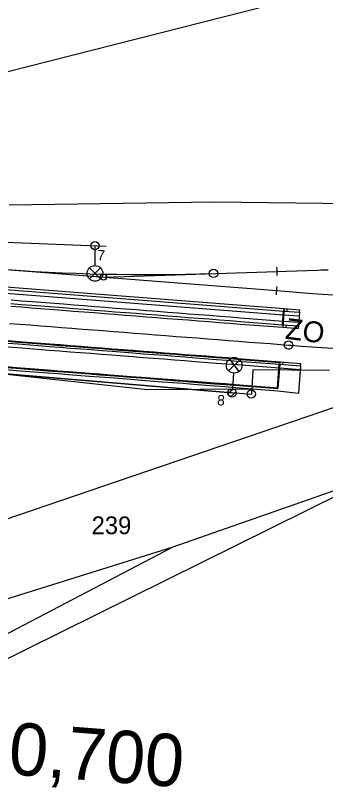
# Model space of a CAD drawing. Extents: x -670359 to -668019, y -978807 to -976674.
# Drawn here: x -669466 to -669436.4, y -977190.6 to -977116.7 of the extents above; entities that cross this region are included whole.
import ezdxf

# ---------------------------------------------------------------- set-up
doc = ezdxf.new("R2010")
doc.units = 0
for name, color, linetype in [('Hranice parcel', 7, 'Continuous'), ('Parcelní čísla', 7, 'Continuous'), ('SO 01-86-01', 7, 'Continuous'), ('SO 11-10-01', 7, 'Continuous'), ('SO 11-12-01', 7, 'Continuous'), ('Vnitřní kresba', 7, 'Continuous')]:
    doc.layers.add(name, color=color, linetype=linetype)

# ---------------------------------------------------------------- blocks, each defined once
blk = doc.blocks.new('POINT_DISPLAY')
blk.add_line((0, 0), (0, 0))

msp = doc.modelspace()

# ---------------------------------------------------------------- linework, layer by layer
at = {"layer": 'Hranice parcel'}
for points in [[(-669447.05, -977134.59), (-669466.65, -977134.87)], [(-669428.82, -977134.8), (-669447.05, -977134.59)], [(-669431.36, -977152.8), (-669472.71, -977166.87)], [(-669431.51, -977160.76), (-669451.1, -977167.6)], [(-669451.1, -977167.6), (-669472.3, -977174.25)]]:
    msp.add_lwpolyline(points, dxfattribs=at)
at = {"layer": 'SO 01-86-01'}
for p, q in [((-669476.036, -977138.048), (-669457.361, -977138.783)), ((-669458.44, -977138.744), (-669458.44, -977140.244)), ((-669458.44, -977139.144), (-669458.44, -977140.644)), ((-669458.971, -977140.864), (-669457.91, -977141.924)), ((-669457.91, -977140.864), (-669458.971, -977141.924)), ((-669458.44, -977142.144), (-669458.44, -977142.144)), ((-669445.341, -977152.857), (-669517.763, -977146.78)), ((-669445.341, -977152.857), (-669517.763, -977146.78)), ((-669443.485, -977152.976), (-669517.763, -977146.78)), ((-669445.675, -977150.701), (-669444.59, -977149.67)), ((-669445.589, -977149.592), (-669444.676, -977150.779)), ((-669443.348, -977150.615), (-669443.485, -977152.976)), ((-669436.037, -977150.686), (-669443.348, -977150.615)), ((-669445.191, -977150.932), (-669445.307, -977152.427)), ((-669445.732, -977152.875), (-669445.228, -977152.444)), ((-669445.488, -977153.192), (-669444.951, -977152.733))]:
    msp.add_line(p, q, dxfattribs=at)
for centre, radius in [((-669458.44, -977138.744), 0.4), ((-669458.44, -977141.394), 0.75), ((-669445.133, -977150.185), 0.749), ((-669445.338, -977152.826), 0.4), ((-669443.501, -977152.927), 0.4)]:
    msp.add_circle(centre, radius, dxfattribs=at)
at = {"layer": 'SO 11-10-01'}
for p, q in [((-669468.123, -977140.931), (-669441.067, -977143.037)), ((-669457.632, -977141.747), (-669441.026, -977141.2)), ((-669441.026, -977141.2), (-669440.143, -977141.171)), ((-669440.143, -977141.171), (-669439.143, -977141.138)), ((-669439.143, -977141.138), (-669438.144, -977141.105)), ((-669438.144, -977141.105), (-669437.144, -977141.072)), ((-669437.144, -977141.072), (-669436.855, -977141.062)), ((-669436.855, -977141.062), (-669436.145, -977141.039)), ((-669441.067, -977143.037), (-669437.657, -977143.302)), ((-669437.657, -977143.302), (-669436.66, -977143.38)), ((-669436.66, -977143.38), (-669435.663, -977143.457)), ((-669466.625, -977146.173), (-669465.628, -977146.25)), ((-669465.628, -977146.25), (-669464.631, -977146.328)), ((-669464.631, -977146.328), (-669463.634, -977146.406)), ((-669463.634, -977146.406), (-669462.637, -977146.483)), ((-669462.637, -977146.483), (-669461.641, -977146.561)), ((-669461.641, -977146.561), (-669460.644, -977146.638)), ((-669460.644, -977146.638), (-669459.647, -977146.716)), ((-669459.647, -977146.716), (-669458.65, -977146.794)), ((-669458.65, -977146.794), (-669457.653, -977146.871)), ((-669457.653, -977146.871), (-669456.656, -977146.949)), ((-669456.656, -977146.949), (-669455.659, -977147.026)), ((-669455.659, -977147.026), (-669454.662, -977147.104)), ((-669454.662, -977147.104), (-669453.665, -977147.182)), ((-669453.665, -977147.182), (-669452.668, -977147.259)), ((-669452.668, -977147.259), (-669451.671, -977147.337)), ((-669451.671, -977147.337), (-669450.674, -977147.414)), ((-669450.674, -977147.414), (-669449.677, -977147.492)), ((-669449.677, -977147.492), (-669448.68, -977147.57)), ((-669448.68, -977147.57), (-669447.683, -977147.647)), ((-669447.683, -977147.647), (-669446.686, -977147.725)), ((-669446.686, -977147.725), (-669445.689, -977147.802)), ((-669445.689, -977147.802), (-669444.692, -977147.88)), ((-669444.692, -977147.88), (-669443.695, -977147.958)), ((-669443.695, -977147.958), (-669442.698, -977148.035)), ((-669442.698, -977148.035), (-669441.701, -977148.113)), ((-669441.701, -977148.113), (-669440.704, -977148.191)), ((-669440.704, -977148.191), (-669439.942, -977148.25)), ((-669439.942, -977148.25), (-669439.707, -977148.268)), ((-669439.707, -977148.268), (-669438.71, -977148.342)), ((-669438.71, -977148.342), (-669437.712, -977148.41)), ((-669437.712, -977148.41), (-669436.714, -977148.473)), ((-669436.714, -977148.473), (-669435.716, -977148.531))]:
    msp.add_line(p, q, dxfattribs=at)
msp.add_lwpolyline([(-669439.973, -977148.649), (-669440.104, -977148.612), (-669440.231, -977148.522), (-669440.305, -977148.436), (-669440.347, -977148.299), (-669440.335, -977148.139), (-669440.274, -977148.037), (-669440.186, -977147.937), (-669440.046, -977147.867), (-669439.911, -977147.851), (-669439.781, -977147.888), (-669439.654, -977147.978), (-669439.58, -977148.064), (-669439.537, -977148.201), (-669439.55, -977148.361), (-669439.611, -977148.463), (-669439.699, -977148.563), (-669439.838, -977148.632), (-669439.973, -977148.649)], dxfattribs=at)
for centre, radius in [((-669447.114, -977141.4), 0.4), ((-669457.632, -977141.747), 0.3)]:
    msp.add_circle(centre, radius, dxfattribs=at)
for centre, radius, start, end in [((-669453.379, -976951.504), 190, 265.54926, 271.88929), ((-669457.632, -977141.747), 16.616, 0.51008, 3.26882), ((-669457.632, -977141.747), 16.616, 354.16989, 356.92862)]:
    msp.add_arc(centre, radius, start, end, dxfattribs=at)
at = {"layer": 'SO 11-12-01'}
for p, q in [((-669470.705, -977142.635), (-669440.379, -977144.996)), ((-669470.686, -977142.386), (-669440.359, -977144.747)), ((-669470.732, -977142.984), (-669440.406, -977145.345)), ((-669466.451, -977143.93), (-669465.454, -977144.007)), ((-669465.454, -977144.007), (-669464.457, -977144.085)), ((-669464.457, -977144.085), (-669461.466, -977144.318)), ((-669466.497, -977144.528), (-669465.5, -977144.605)), ((-669466.478, -977144.278), (-669465.481, -977144.356)), ((-669465.5, -977144.605), (-669464.503, -977144.683)), ((-669465.481, -977144.356), (-669464.484, -977144.434)), ((-669464.503, -977144.683), (-669461.512, -977144.916)), ((-669464.484, -977144.434), (-669461.493, -977144.667)), ((-669461.512, -977144.916), (-669460.515, -977144.993)), ((-669461.493, -977144.667), (-669460.496, -977144.744)), ((-669461.466, -977144.318), (-669460.469, -977144.395)), ((-669460.496, -977144.744), (-669459.499, -977144.822)), ((-669460.469, -977144.395), (-669459.472, -977144.473)), ((-669459.499, -977144.822), (-669458.502, -977144.899)), ((-669459.472, -977144.473), (-669458.475, -977144.55)), ((-669458.502, -977144.899), (-669457.505, -977144.977)), ((-669458.475, -977144.55), (-669457.478, -977144.628)), ((-669457.478, -977144.628), (-669456.481, -977144.706)), ((-669456.481, -977144.706), (-669455.484, -977144.783)), ((-669455.484, -977144.783), (-669454.487, -977144.861)), ((-669454.487, -977144.861), (-669453.49, -977144.938)), ((-669453.49, -977144.938), (-669452.493, -977145.016)), ((-669440.359, -977144.747), (-669440.5, -977146.551)), ((-669440.379, -977144.996), (-669440.359, -977144.747)), ((-669440.359, -977144.747), (-669438.864, -977144.863)), ((-669440.079, -977145.019), (-669440.06, -977144.77)), ((-669438.883, -977145.113), (-669438.864, -977144.863)), ((-669460.515, -977144.993), (-669459.518, -977145.071)), ((-669459.518, -977145.071), (-669458.521, -977145.149)), ((-669458.521, -977145.149), (-669457.525, -977145.226)), ((-669457.525, -977145.226), (-669456.528, -977145.304)), ((-669457.505, -977144.977), (-669456.508, -977145.055)), ((-669456.528, -977145.304), (-669455.531, -977145.381)), ((-669456.508, -977145.055), (-669455.511, -977145.132)), ((-669455.531, -977145.381), (-669454.534, -977145.459)), ((-669455.511, -977145.132), (-669454.514, -977145.21)), ((-669454.534, -977145.459), (-669453.537, -977145.537)), ((-669454.514, -977145.21), (-669453.517, -977145.287)), ((-669453.537, -977145.537), (-669452.54, -977145.614)), ((-669453.517, -977145.287), (-669452.52, -977145.365)), ((-669452.54, -977145.614), (-669451.543, -977145.692)), ((-669452.52, -977145.365), (-669451.523, -977145.443)), ((-669452.493, -977145.016), (-669451.496, -977145.094)), ((-669451.523, -977145.443), (-669450.526, -977145.52)), ((-669451.496, -977145.094), (-669450.499, -977145.171)), ((-669450.526, -977145.52), (-669449.529, -977145.598)), ((-669450.499, -977145.171), (-669449.502, -977145.249)), ((-669449.529, -977145.598), (-669448.532, -977145.675)), ((-669449.502, -977145.249), (-669448.505, -977145.326)), ((-669448.532, -977145.675), (-669447.535, -977145.753)), ((-669448.505, -977145.326), (-669447.508, -977145.404)), ((-669447.508, -977145.404), (-669446.511, -977145.482)), ((-669446.511, -977145.482), (-669445.514, -977145.559)), ((-669445.514, -977145.559), (-669444.517, -977145.637)), ((-669444.517, -977145.637), (-669440.453, -977145.953)), ((-669440.458, -977144.99), (-669440.56, -977146.296)), ((-669440.382, -977145.046), (-669440.437, -977145.744)), ((-669440.406, -977145.345), (-669438.91, -977145.461)), ((-669440.379, -977144.996), (-669438.883, -977145.113)), ((-669438.883, -977145.113), (-669438.985, -977146.419)), ((-669438.883, -977145.113), (-669438.91, -977145.461)), ((-669451.543, -977145.692), (-669450.546, -977145.769)), ((-669450.546, -977145.769), (-669449.549, -977145.847)), ((-669449.549, -977145.847), (-669448.552, -977145.925)), ((-669448.552, -977145.925), (-669447.555, -977146.002)), ((-669447.555, -977146.002), (-669446.558, -977146.08)), ((-669447.535, -977145.753), (-669446.538, -977145.831)), ((-669446.558, -977146.08), (-669445.561, -977146.157)), ((-669446.538, -977145.831), (-669445.541, -977145.908)), ((-669445.561, -977146.157), (-669444.564, -977146.235)), ((-669445.541, -977145.908), (-669444.544, -977145.986)), ((-669444.564, -977146.235), (-669440.5, -977146.551)), ((-669444.544, -977145.986), (-669440.48, -977146.302)), ((-669440.481, -977146.302), (-669440.5, -977146.551)), ((-669440.481, -977146.302), (-669438.985, -977146.415)), ((-669440.454, -977145.953), (-669438.957, -977146.066)), ((-669440.182, -977146.325), (-669440.2, -977146.574)), ((-669438.985, -977146.415), (-669439.004, -977146.664)), ((-669438.985, -977146.415), (-669438.959, -977146.066)), ((-669440.5, -977146.551), (-669439.004, -977146.664)), ((-669466.759, -977147.888), (-669465.762, -977147.965)), ((-669466.753, -977147.818), (-669465.756, -977147.895)), ((-669466.8, -977148.416), (-669465.803, -977148.494)), ((-669466.773, -977148.067), (-669465.776, -977148.145)), ((-669465.803, -977148.494), (-669462.812, -977148.726)), ((-669465.776, -977148.145), (-669462.785, -977148.377)), ((-669465.762, -977147.965), (-669462.771, -977148.198)), ((-669465.756, -977147.895), (-669462.766, -977148.128)), ((-669462.785, -977148.377), (-669461.788, -977148.455)), ((-669462.771, -977148.198), (-669461.774, -977148.276)), ((-669462.766, -977148.128), (-669461.769, -977148.206)), ((-669461.788, -977148.455), (-669460.791, -977148.533)), ((-669461.774, -977148.276), (-669460.777, -977148.353)), ((-669461.769, -977148.206), (-669460.772, -977148.283)), ((-669460.791, -977148.533), (-669458.797, -977148.688)), ((-669460.777, -977148.353), (-669458.783, -977148.508)), ((-669460.772, -977148.283), (-669459.775, -977148.361)), ((-669459.775, -977148.361), (-669458.778, -977148.439)), ((-669458.783, -977148.508), (-669457.786, -977148.586)), ((-669458.778, -977148.439), (-669457.781, -977148.516)), ((-669457.786, -977148.586), (-669456.789, -977148.664)), ((-669457.781, -977148.516), (-669456.784, -977148.594)), ((-669456.784, -977148.594), (-669455.787, -977148.671)), ((-669462.812, -977148.726), (-669461.815, -977148.804)), ((-669461.815, -977148.804), (-669460.818, -977148.882)), ((-669460.818, -977148.882), (-669458.824, -977149.037)), ((-669458.824, -977149.037), (-669457.827, -977149.114)), ((-669458.797, -977148.688), (-669457.8, -977148.765)), ((-669457.827, -977149.114), (-669456.83, -977149.192)), ((-669457.8, -977148.765), (-669456.803, -977148.843)), ((-669456.83, -977149.192), (-669454.836, -977149.347)), ((-669456.803, -977148.843), (-669454.809, -977148.998)), ((-669456.789, -977148.664), (-669454.795, -977148.819)), ((-669455.787, -977148.671), (-669454.79, -977148.749)), ((-669454.836, -977149.347), (-669453.839, -977149.425)), ((-669454.809, -977148.998), (-669453.812, -977149.076)), ((-669454.795, -977148.819), (-669453.798, -977148.896)), ((-669454.79, -977148.749), (-669453.793, -977148.827)), ((-669453.812, -977149.076), (-669451.818, -977149.231)), ((-669453.798, -977148.896), (-669451.804, -977149.052)), ((-669453.793, -977148.827), (-669452.796, -977148.904)), ((-669452.796, -977148.904), (-669451.799, -977148.982)), ((-669451.818, -977149.231), (-669450.821, -977149.309)), ((-669451.804, -977149.052), (-669450.807, -977149.129)), ((-669451.799, -977148.982), (-669450.802, -977149.059)), ((-669450.821, -977149.309), (-669449.824, -977149.386)), ((-669450.807, -977149.129), (-669449.81, -977149.207)), ((-669450.802, -977149.059), (-669449.805, -977149.137)), ((-669449.81, -977149.207), (-669448.813, -977149.284)), ((-669449.805, -977149.137), (-669448.808, -977149.215)), ((-669448.813, -977149.284), (-669446.819, -977149.44)), ((-669448.808, -977149.215), (-669447.811, -977149.292)), ((-669447.811, -977149.292), (-669446.814, -977149.37)), ((-669446.814, -977149.37), (-669445.817, -977149.448)), ((-669453.839, -977149.425), (-669451.845, -977149.58)), ((-669451.845, -977149.58), (-669450.848, -977149.658)), ((-669450.848, -977149.658), (-669449.851, -977149.735)), ((-669449.851, -977149.735), (-669448.854, -977149.813)), ((-669449.824, -977149.386), (-669448.827, -977149.464)), ((-669448.854, -977149.813), (-669446.86, -977149.968)), ((-669448.827, -977149.464), (-669446.833, -977149.619)), ((-669446.86, -977149.968), (-669445.863, -977150.046)), ((-669446.833, -977149.619), (-669445.836, -977149.697)), ((-669446.819, -977149.44), (-669445.822, -977149.517)), ((-669445.863, -977150.046), (-669444.866, -977150.123)), ((-669445.836, -977149.697), (-669444.839, -977149.774)), ((-669445.822, -977149.517), (-669444.825, -977149.595)), ((-669445.817, -977149.448), (-669444.82, -977149.525)), ((-669444.839, -977149.774), (-669440.775, -977150.091)), ((-669444.825, -977149.595), (-669440.761, -977149.911)), ((-669444.82, -977149.525), (-669440.756, -977149.841)), ((-669440.855, -977150.085), (-669441.029, -977152.328)), ((-669440.775, -977150.091), (-669440.956, -977152.414)), ((-669440.855, -977150.085), (-669440.775, -977150.091)), ((-669440.779, -977150.141), (-669440.756, -977149.841)), ((-669440.775, -977150.091), (-669438.781, -977150.246)), ((-669440.756, -977149.841), (-669438.762, -977149.997)), ((-669440.476, -977150.114), (-669440.457, -977149.865)), ((-669438.781, -977150.246), (-669438.762, -977149.997)), ((-669469.174, -977150.785), (-669453.419, -977152.5)), ((-669466.969, -977150.589), (-669465.972, -977150.667)), ((-669466.969, -977150.589), (-669465.972, -977150.667)), ((-669466.954, -977150.39), (-669465.957, -977150.468)), ((-669466.947, -977150.31), (-669465.951, -977150.388)), ((-669465.972, -977150.667), (-669462.981, -977150.9)), ((-669465.972, -977150.667), (-669462.981, -977150.9)), ((-669465.957, -977150.468), (-669462.966, -977150.7)), ((-669465.951, -977150.388), (-669462.96, -977150.621)), ((-669462.966, -977150.7), (-669461.969, -977150.778)), ((-669462.96, -977150.621), (-669461.963, -977150.698)), ((-669461.969, -977150.778), (-669460.972, -977150.856)), ((-669461.963, -977150.698), (-669460.966, -977150.776)), ((-669460.966, -977150.776), (-669458.972, -977150.931)), ((-669444.866, -977150.123), (-669440.802, -977150.44)), ((-669440.779, -977150.141), (-669440.802, -977150.44)), ((-669440.802, -977150.44), (-669438.808, -977150.595)), ((-669438.781, -977150.246), (-669438.985, -977152.863)), ((-669438.781, -977150.246), (-669438.839, -977150.994)), ((-669462.981, -977150.9), (-669461.984, -977150.977)), ((-669462.981, -977150.9), (-669461.984, -977150.977)), ((-669461.984, -977150.977), (-669460.987, -977151.055)), ((-669461.984, -977150.977), (-669460.987, -977151.055)), ((-669460.987, -977151.055), (-669458.993, -977151.21)), ((-669460.987, -977151.055), (-669458.993, -977151.21)), ((-669460.972, -977150.856), (-669458.978, -977151.011)), ((-669458.993, -977151.21), (-669457.996, -977151.288)), ((-669458.993, -977151.21), (-669457.996, -977151.288)), ((-669458.978, -977151.011), (-669457.981, -977151.088)), ((-669458.972, -977150.931), (-669457.975, -977151.009)), ((-669457.996, -977151.288), (-669456.999, -977151.365)), ((-669457.996, -977151.288), (-669456.999, -977151.365)), ((-669457.981, -977151.088), (-669456.984, -977151.166)), ((-669457.975, -977151.009), (-669456.978, -977151.086)), ((-669456.999, -977151.365), (-669455.005, -977151.521)), ((-669456.999, -977151.365), (-669455.005, -977151.521)), ((-669456.984, -977151.166), (-669454.99, -977151.321)), ((-669456.978, -977151.086), (-669454.984, -977151.242)), ((-669455.005, -977151.521), (-669454.008, -977151.598)), ((-669455.005, -977151.521), (-669454.008, -977151.598)), ((-669454.99, -977151.321), (-669453.993, -977151.399)), ((-669454.984, -977151.242), (-669453.987, -977151.319)), ((-669453.993, -977151.399), (-669451.999, -977151.554)), ((-669453.987, -977151.319), (-669451.993, -977151.474)), ((-669451.999, -977151.554), (-669451.002, -977151.632)), ((-669451.993, -977151.474), (-669450.996, -977151.552)), ((-669450.996, -977151.552), (-669449.999, -977151.63)), ((-669454.008, -977151.598), (-669452.014, -977151.753)), ((-669454.008, -977151.598), (-669452.014, -977151.753)), ((-669452.014, -977151.753), (-669451.017, -977151.831)), ((-669452.014, -977151.753), (-669451.017, -977151.831)), ((-669451.017, -977151.831), (-669450.02, -977151.909)), ((-669451.017, -977151.831), (-669450.02, -977151.909)), ((-669451.002, -977151.632), (-669450.005, -977151.709)), ((-669450.02, -977151.909), (-669449.024, -977151.986)), ((-669450.02, -977151.909), (-669449.024, -977151.986)), ((-669450.005, -977151.709), (-669449.008, -977151.787)), ((-669449.999, -977151.63), (-669449.002, -977151.707)), ((-669449.024, -977151.986), (-669447.03, -977152.142)), ((-669449.024, -977151.986), (-669447.03, -977152.142)), ((-669449.008, -977151.787), (-669447.014, -977151.942)), ((-669449.002, -977151.707), (-669447.008, -977151.862)), ((-669447.03, -977152.142), (-669446.033, -977152.219)), ((-669447.03, -977152.142), (-669446.033, -977152.219)), ((-669447.014, -977151.942), (-669446.017, -977152.02)), ((-669447.008, -977151.862), (-669446.011, -977151.94)), ((-669446.033, -977152.219), (-669445.036, -977152.297)), ((-669446.033, -977152.219), (-669445.036, -977152.297)), ((-669446.017, -977152.02), (-669445.02, -977152.097)), ((-669446.011, -977151.94), (-669445.014, -977152.018)), ((-669445.036, -977152.297), (-669443.371, -977152.426)), ((-669445.036, -977152.297), (-669443.371, -977152.426)), ((-669445.02, -977152.097), (-669440.956, -977152.414)), ((-669445.014, -977152.018), (-669440.95, -977152.334)), ((-669453.419, -977152.5), (-669443.371, -977152.426)), ((-669443.371, -977152.426), (-669440.971, -977152.613)), ((-669441.029, -977152.328), (-669440.95, -977152.334)), ((-669440.971, -977152.613), (-669438.985, -977152.863))]:
    msp.add_line(p, q, dxfattribs=at)
at = {"layer": 'Vnitřní kresba'}
for points in [[(-669483.62, -977126.35), (-669412.81, -977108.34)], [(-669431.51, -977160.76), (-669478.42, -977183.99)], [(-669478.74, -977182.1), (-669451.1, -977167.6)]]:
    msp.add_lwpolyline(points, dxfattribs=at)

# ---------------------------------------------------------------- block references
at = {"layer": 'SO 01-86-01'}
for p, rotation in [((-669458.47, -977138.76), 4.450857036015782), ((-669445.338, -977152.826), -4.450857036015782)]:
    msp.add_blockref('POINT_DISPLAY', p, dxfattribs=dict(at, rotation=rotation))
at = {"layer": 'SO 11-10-01'}
msp.add_blockref('POINT_DISPLAY', (-669447.114, -977141.4), dxfattribs=at)

# ---------------------------------------------------------------- texts
at = {"layer": 'Parcelní čísla'}
msp.add_text('239', height=1.7, dxfattribs=at).set_placement((-669458.763, -977166.34))
at = {"layer": 'SO 01-86-01'}
for s, p in [('7', (-669458.249, -977140.134)), ('8', (-669446.8, -977154))]:
    msp.add_text(s, height=1, rotation=356.1, dxfattribs=at).set_placement(p)
at = {"layer": 'SO 11-10-01'}
for s, height, rotation, p in [('ZO', 2, 352.80679, (-669440.322, -977147.637)), ('30,700', 5, 355.63914, (-669470.517, -977189.009))]:
    msp.add_text(s, height=height, rotation=rotation, dxfattribs=at).set_placement(p)

doc.saveas('drawing.dxf')
